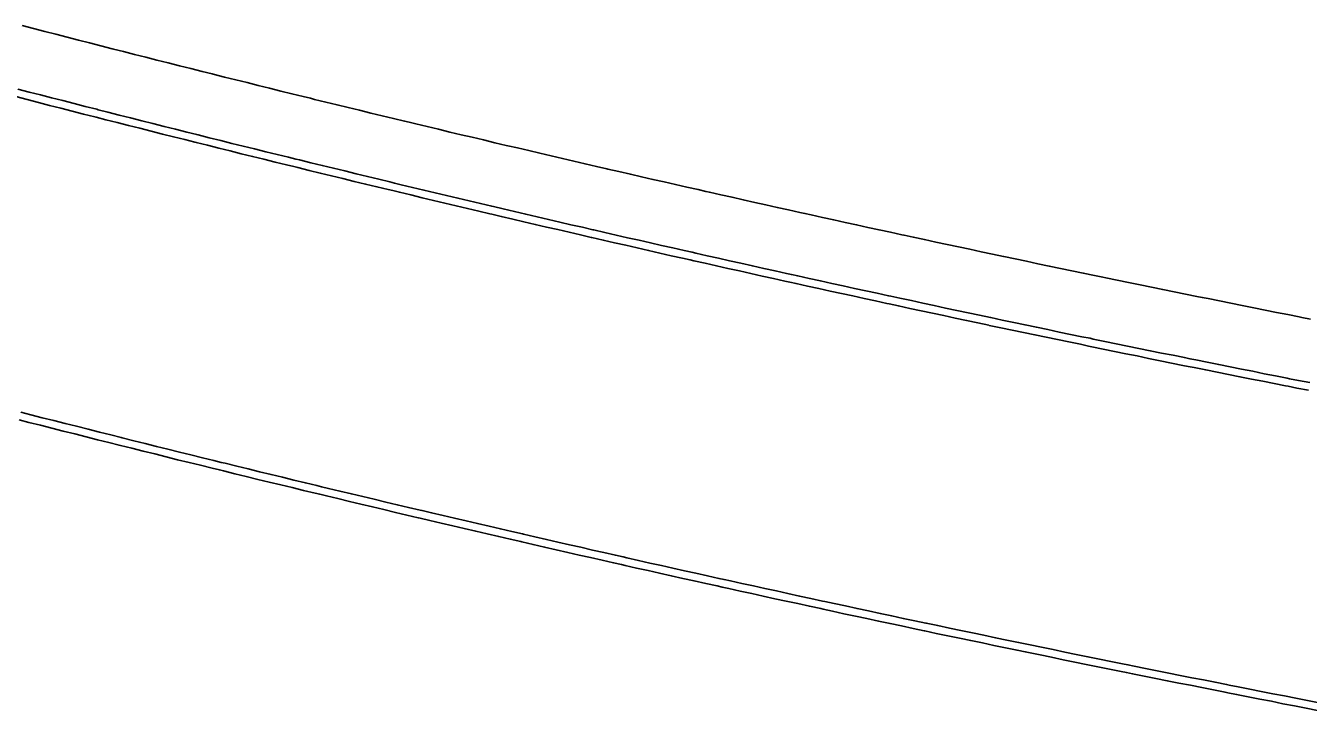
# Model space of a CAD drawing. Extents: x 2145147 to 2158018, y 137519 to 148068.
# Drawn here: x 2153606.4 to 2153716, y 143046.1 to 143104.6 of the extents above; entities that cross this region are included whole.
import ezdxf

# ---------------------------------------------------------------- set-up
doc = ezdxf.new("R2010")
doc.units = 0
doc.layers.add('PR_Phasing_Pavement_1', color=7, linetype='Continuous')

msp = doc.modelspace()

# ---------------------------------------------------------------- linework, layer by layer
at = {"layer": 'PR_Phasing_Pavement_1'}
for p, q in [((2153711.95, 143047.67), (2153710.96, 143047.87)), ((2153712.93, 143047.48), (2153711.95, 143047.67)), ((2153713.92, 143047.29), (2153712.93, 143047.48)), ((2153714.91, 143047.1), (2153713.92, 143047.29)), ((2153715.9, 143046.9), (2153714.91, 143047.1)), ((2153716.89, 143046.71), (2153715.9, 143046.9))]:
    msp.add_line(p, q, dxfattribs=at)
for points in [[(2153716.15, 143079.5), (2153715.41, 143079.64), (2153715.18, 143079.69), (2153714.21, 143079.88), (2153713.24, 143080.07), (2153712.27, 143080.26), (2153711.3, 143080.46), (2153710.33, 143080.65), (2153709.36, 143080.85), (2153708.39, 143081.04), (2153707.41, 143081.24), (2153706.9, 143081.34), (2153706.44, 143081.43), (2153705.47, 143081.63), (2153704.5, 143081.83), (2153703.53, 143082.02), (2153702.56, 143082.22), (2153701.59, 143082.42), (2153700.62, 143082.62), (2153699.65, 143082.82), (2153698.68, 143083.02), (2153698.41, 143083.08), (2153697.71, 143083.22), (2153696.75, 143083.42), (2153695.78, 143083.62), (2153694.81, 143083.82), (2153693.84, 143084.03), (2153692.87, 143084.23), (2153691.9, 143084.43), (2153690.93, 143084.64), (2153689.96, 143084.84), (2153689.92, 143084.85), (2153688.99, 143085.05), (2153688.02, 143085.25), (2153687.06, 143085.46), (2153686.09, 143085.66), (2153685.12, 143085.87), (2153684.15, 143086.08), (2153683.18, 143086.29), (2153682.22, 143086.5), (2153681.44, 143086.66), (2153681.25, 143086.7), (2153680.28, 143086.91), (2153679.31, 143087.12), (2153678.35, 143087.33), (2153677.38, 143087.55), (2153676.41, 143087.76), (2153675.44, 143087.97), (2153674.48, 143088.18), (2153673.51, 143088.4), (2153672.97, 143088.52), (2153672.54, 143088.61), (2153671.58, 143088.82), (2153670.61, 143089.04), (2153669.64, 143089.25), (2153668.68, 143089.47), (2153667.71, 143089.69), (2153666.75, 143089.9), (2153665.78, 143090.12), (2153664.81, 143090.34), (2153664.51, 143090.41), (2153663.85, 143090.56), (2153662.88, 143090.77), (2153661.92, 143090.99), (2153660.95, 143091.21), (2153659.99, 143091.43), (2153659.02, 143091.65), (2153658.06, 143091.87), (2153657.09, 143092.1), (2153656.13, 143092.32), (2153656.05, 143092.34), (2153655.16, 143092.54), (2153654.2, 143092.76), (2153653.23, 143092.99), (2153652.27, 143093.21), (2153651.31, 143093.44), (2153650.34, 143093.66), (2153649.38, 143093.89), (2153648.41, 143094.12), (2153647.61, 143094.3), (2153647.45, 143094.34), (2153646.49, 143094.57), (2153645.52, 143094.8), (2153644.56, 143095.03), (2153643.6, 143095.25), (2153642.63, 143095.48), (2153641.67, 143095.71), (2153640.71, 143095.94), (2153639.74, 143096.17), (2153639.17, 143096.31), (2153638.78, 143096.41), (2153637.82, 143096.64), (2153636.86, 143096.87), (2153635.89, 143097.1), (2153634.93, 143097.34), (2153633.97, 143097.57), (2153633.01, 143097.8), (2153632.05, 143098.04), (2153631.09, 143098.27), (2153630.75, 143098.36), (2153630.12, 143098.51), (2153629.16, 143098.75), (2153628.2, 143098.98), (2153627.24, 143099.22), (2153626.28, 143099.46), (2153625.32, 143099.7), (2153624.36, 143099.94), (2153623.4, 143100.18), (2153622.44, 143100.42), (2153622.33, 143100.44), (2153621.48, 143100.66), (2153620.52, 143100.9), (2153619.55, 143101.14), (2153618.59, 143101.38), (2153617.63, 143101.62), (2153616.68, 143101.87), (2153615.72, 143102.11), (2153614.76, 143102.35), (2153613.92, 143102.57), (2153613.8, 143102.6), (2153612.84, 143102.84), (2153611.88, 143103.09), (2153610.92, 143103.33), (2153609.96, 143103.58), (2153609, 143103.83), (2153608.04, 143104.07), (2153607.08, 143104.32), (2153606.13, 143104.57)], [(2153715.97, 143073.41), (2153714.99, 143073.6), (2153714.24, 143073.75), (2153714.02, 143073.79), (2153713.04, 143073.99), (2153712.07, 143074.18), (2153711.1, 143074.37), (2153710.12, 143074.57), (2153709.15, 143074.76), (2153708.17, 143074.96), (2153707.2, 143075.15), (2153706.23, 143075.35), (2153705.71, 143075.45), (2153705.25, 143075.54), (2153704.28, 143075.74), (2153703.31, 143075.94), (2153702.33, 143076.14), (2153701.36, 143076.34), (2153700.39, 143076.53), (2153699.41, 143076.73), (2153698.44, 143076.93), (2153697.47, 143077.13), (2153697.19, 143077.19), (2153696.5, 143077.34), (2153695.52, 143077.54), (2153694.55, 143077.74), (2153693.58, 143077.94), (2153692.61, 143078.15), (2153691.63, 143078.35), (2153690.66, 143078.55), (2153689.69, 143078.76), (2153688.72, 143078.96), (2153688.68, 143078.97), (2153687.75, 143079.17), (2153686.78, 143079.38), (2153685.8, 143079.58), (2153684.83, 143079.79), (2153683.86, 143080), (2153682.89, 143080.21), (2153681.92, 143080.41), (2153680.95, 143080.62), (2153680.17, 143080.79), (2153679.98, 143080.83), (2153679.01, 143081.04), (2153678.04, 143081.25), (2153677.07, 143081.47), (2153676.1, 143081.68), (2153675.13, 143081.89), (2153674.16, 143082.1), (2153673.19, 143082.32), (2153672.22, 143082.53), (2153671.67, 143082.65), (2153671.25, 143082.74), (2153670.28, 143082.96), (2153669.31, 143083.17), (2153668.34, 143083.39), (2153667.37, 143083.61), (2153666.4, 143083.82), (2153665.43, 143084.04), (2153664.46, 143084.26), (2153663.49, 143084.48), (2153663.18, 143084.55), (2153662.52, 143084.7), (2153661.55, 143084.91), (2153660.59, 143085.13), (2153659.62, 143085.36), (2153658.65, 143085.58), (2153657.68, 143085.8), (2153656.71, 143086.02), (2153655.75, 143086.24), (2153654.78, 143086.46), (2153654.7, 143086.48), (2153653.81, 143086.69), (2153652.84, 143086.91), (2153651.87, 143087.14), (2153650.91, 143087.36), (2153649.94, 143087.59), (2153648.97, 143087.81), (2153648.01, 143088.04), (2153647.04, 143088.27), (2153646.23, 143088.46), (2153646.07, 143088.49), (2153645.11, 143088.72), (2153644.14, 143088.95), (2153643.17, 143089.18), (2153642.21, 143089.41), (2153641.24, 143089.64), (2153640.27, 143089.87), (2153639.31, 143090.1), (2153638.34, 143090.33), (2153637.77, 143090.47), (2153637.38, 143090.56), (2153636.41, 143090.8), (2153635.45, 143091.03), (2153634.48, 143091.26), (2153633.51, 143091.5), (2153632.55, 143091.73), (2153631.58, 143091.97), (2153630.62, 143092.2), (2153629.66, 143092.44), (2153629.32, 143092.52), (2153628.69, 143092.68), (2153627.73, 143092.91), (2153626.76, 143093.15), (2153625.8, 143093.39), (2153624.83, 143093.63), (2153623.87, 143093.87), (2153622.91, 143094.11), (2153621.94, 143094.35), (2153620.98, 143094.59), (2153620.87, 143094.61), (2153620.02, 143094.83), (2153619.05, 143095.07), (2153618.09, 143095.31), (2153617.13, 143095.56), (2153616.16, 143095.8), (2153615.2, 143096.04), (2153614.24, 143096.29), (2153613.27, 143096.53), (2153612.44, 143096.74), (2153612.31, 143096.78), (2153611.35, 143097.02), (2153610.39, 143097.27), (2153609.43, 143097.51), (2153608.46, 143097.76), (2153607.5, 143098.01), (2153606.54, 143098.26), (2153605.58, 143098.51)], [(2153716.1, 143074.07), (2153715.12, 143074.26), (2153714.37, 143074.4), (2153714.15, 143074.45), (2153713.17, 143074.64), (2153712.2, 143074.83), (2153711.23, 143075.03), (2153710.25, 143075.22), (2153709.28, 143075.42), (2153708.31, 143075.61), (2153707.33, 143075.81), (2153706.36, 143076), (2153705.85, 143076.11), (2153705.39, 143076.2), (2153704.41, 143076.4), (2153703.44, 143076.59), (2153702.47, 143076.79), (2153701.49, 143076.99), (2153700.52, 143077.19), (2153699.55, 143077.39), (2153698.58, 143077.59), (2153697.6, 143077.79), (2153697.33, 143077.85), (2153696.63, 143077.99), (2153695.66, 143078.19), (2153694.69, 143078.39), (2153693.72, 143078.6), (2153692.74, 143078.8), (2153691.77, 143079), (2153690.8, 143079.21), (2153689.83, 143079.41), (2153688.86, 143079.62), (2153688.81, 143079.63), (2153687.89, 143079.82), (2153686.91, 143080.03), (2153685.94, 143080.23), (2153684.97, 143080.44), (2153684, 143080.65), (2153683.03, 143080.86), (2153682.06, 143081.07), (2153681.09, 143081.28), (2153680.31, 143081.44), (2153680.12, 143081.49), (2153679.15, 143081.7), (2153678.18, 143081.91), (2153677.21, 143082.12), (2153676.24, 143082.33), (2153675.27, 143082.54), (2153674.3, 143082.75), (2153673.33, 143082.97), (2153672.36, 143083.18), (2153671.82, 143083.3), (2153671.39, 143083.4), (2153670.42, 143083.61), (2153669.45, 143083.83), (2153668.48, 143084.04), (2153667.51, 143084.26), (2153666.54, 143084.47), (2153665.58, 143084.69), (2153664.61, 143084.91), (2153663.64, 143085.13), (2153663.33, 143085.2), (2153662.67, 143085.35), (2153661.7, 143085.57), (2153660.73, 143085.79), (2153659.77, 143086.01), (2153658.8, 143086.23), (2153657.83, 143086.45), (2153656.86, 143086.67), (2153655.89, 143086.89), (2153654.93, 143087.12), (2153654.85, 143087.13), (2153653.96, 143087.34), (2153652.99, 143087.56), (2153652.03, 143087.79), (2153651.06, 143088.01), (2153650.09, 143088.24), (2153649.12, 143088.46), (2153648.16, 143088.69), (2153647.19, 143088.92), (2153646.38, 143089.11), (2153646.23, 143089.14), (2153645.26, 143089.37), (2153644.29, 143089.6), (2153643.33, 143089.83), (2153642.36, 143090.06), (2153641.39, 143090.29), (2153640.43, 143090.52), (2153639.46, 143090.75), (2153638.5, 143090.98), (2153637.93, 143091.12), (2153637.53, 143091.21), (2153636.57, 143091.45), (2153635.6, 143091.68), (2153634.64, 143091.91), (2153633.67, 143092.15), (2153632.71, 143092.38), (2153631.74, 143092.62), (2153630.78, 143092.85), (2153629.81, 143093.09), (2153629.48, 143093.17), (2153628.85, 143093.32), (2153627.89, 143093.56), (2153626.92, 143093.8), (2153625.96, 143094.04), (2153624.99, 143094.28), (2153624.03, 143094.51), (2153623.07, 143094.75), (2153622.1, 143094.99), (2153621.14, 143095.24), (2153621.03, 143095.26), (2153620.18, 143095.48), (2153619.21, 143095.72), (2153618.25, 143095.96), (2153617.29, 143096.2), (2153616.33, 143096.45), (2153615.36, 143096.69), (2153614.4, 143096.93), (2153613.44, 143097.18), (2153612.6, 143097.39), (2153612.48, 143097.42), (2153611.51, 143097.67), (2153610.55, 143097.91), (2153609.59, 143098.16), (2153608.63, 143098.41), (2153607.67, 143098.66), (2153606.71, 143098.9), (2153605.75, 143099.15)], [(2153710.83, 143047.22), (2153709.84, 143047.42), (2153709.08, 143047.57), (2153708.85, 143047.61), (2153707.87, 143047.81), (2153706.88, 143048), (2153705.89, 143048.2), (2153704.9, 143048.39), (2153703.92, 143048.59), (2153702.93, 143048.79), (2153701.94, 143048.99), (2153700.95, 143049.19), (2153700.43, 143049.29), (2153699.97, 143049.39), (2153698.98, 143049.59), (2153697.99, 143049.79), (2153697, 143049.99), (2153696.02, 143050.19), (2153695.03, 143050.39), (2153694.04, 143050.59), (2153693.06, 143050.8), (2153692.07, 143051), (2153691.79, 143051.06), (2153691.09, 143051.2), (2153690.1, 143051.41), (2153689.11, 143051.61), (2153688.13, 143051.82), (2153687.14, 143052.02), (2153686.16, 143052.23), (2153685.17, 143052.44), (2153684.18, 143052.64), (2153683.2, 143052.85), (2153683.16, 143052.86), (2153682.21, 143053.06), (2153681.23, 143053.27), (2153680.24, 143053.48), (2153679.26, 143053.69), (2153678.27, 143053.9), (2153677.29, 143054.11), (2153676.3, 143054.32), (2153675.32, 143054.54), (2153674.53, 143054.71), (2153674.33, 143054.75), (2153673.35, 143054.96), (2153672.37, 143055.18), (2153671.38, 143055.39), (2153670.4, 143055.6), (2153669.41, 143055.82), (2153668.43, 143056.04), (2153667.45, 143056.25), (2153666.46, 143056.47), (2153665.91, 143056.59), (2153665.48, 143056.69), (2153664.5, 143056.9), (2153663.51, 143057.12), (2153662.53, 143057.34), (2153661.55, 143057.56), (2153660.56, 143057.78), (2153659.58, 143058), (2153658.6, 143058.22), (2153657.62, 143058.44), (2153657.3, 143058.51), (2153656.63, 143058.67), (2153655.65, 143058.89), (2153654.67, 143059.11), (2153653.69, 143059.33), (2153652.71, 143059.56), (2153651.72, 143059.78), (2153650.74, 143060.01), (2153649.76, 143060.23), (2153648.78, 143060.46), (2153648.7, 143060.48), (2153647.8, 143060.69), (2153646.82, 143060.91), (2153645.84, 143061.14), (2153644.85, 143061.37), (2153643.87, 143061.6), (2153642.89, 143061.83), (2153641.91, 143062.06), (2153640.93, 143062.29), (2153640.11, 143062.48), (2153639.95, 143062.52), (2153638.97, 143062.75), (2153637.99, 143062.98), (2153637.01, 143063.21), (2153636.03, 143063.45), (2153635.05, 143063.68), (2153634.07, 143063.91), (2153633.09, 143064.15), (2153632.11, 143064.38), (2153631.53, 143064.52), (2153631.13, 143064.62), (2153630.15, 143064.85), (2153629.18, 143065.09), (2153628.2, 143065.33), (2153627.22, 143065.56), (2153626.24, 143065.8), (2153625.26, 143066.04), (2153624.28, 143066.28), (2153623.3, 143066.52), (2153622.96, 143066.6), (2153622.33, 143066.76), (2153621.35, 143067), (2153620.37, 143067.24), (2153619.39, 143067.48), (2153618.41, 143067.72), (2153617.44, 143067.97), (2153616.46, 143068.21), (2153615.48, 143068.45), (2153614.51, 143068.7), (2153614.4, 143068.72), (2153613.53, 143068.94), (2153612.55, 143069.19), (2153611.57, 143069.43), (2153610.6, 143069.68), (2153609.62, 143069.92), (2153608.64, 143070.17), (2153607.67, 143070.42), (2153606.69, 143070.67), (2153605.85, 143070.88)], [(2153710.96, 143047.88), (2153709.97, 143048.07), (2153709.21, 143048.22), (2153708.98, 143048.27), (2153708, 143048.46), (2153707.01, 143048.66), (2153706.02, 143048.85), (2153705.03, 143049.05), (2153704.05, 143049.25), (2153703.06, 143049.44), (2153702.07, 143049.64), (2153701.09, 143049.84), (2153700.56, 143049.95), (2153700.1, 143050.04), (2153699.11, 143050.24), (2153698.12, 143050.44), (2153697.14, 143050.64), (2153696.15, 143050.84), (2153695.17, 143051.04), (2153694.18, 143051.25), (2153693.19, 143051.45), (2153692.21, 143051.65), (2153691.93, 143051.71), (2153691.22, 143051.86), (2153690.23, 143052.06), (2153689.25, 143052.27), (2153688.26, 143052.47), (2153687.28, 143052.68), (2153686.29, 143052.88), (2153685.31, 143053.09), (2153684.32, 143053.3), (2153683.34, 143053.51), (2153683.29, 143053.52), (2153682.35, 143053.71), (2153681.37, 143053.92), (2153680.38, 143054.13), (2153679.4, 143054.34), (2153678.41, 143054.55), (2153677.43, 143054.76), (2153676.44, 143054.98), (2153675.46, 143055.19), (2153674.67, 143055.36), (2153674.48, 143055.4), (2153673.49, 143055.61), (2153672.51, 143055.83), (2153671.52, 143056.04), (2153670.54, 143056.26), (2153669.56, 143056.47), (2153668.57, 143056.69), (2153667.59, 143056.9), (2153666.61, 143057.12), (2153666.06, 143057.24), (2153665.62, 143057.34), (2153664.64, 143057.56), (2153663.66, 143057.77), (2153662.68, 143057.99), (2153661.69, 143058.21), (2153660.71, 143058.43), (2153659.73, 143058.65), (2153658.75, 143058.87), (2153657.76, 143059.09), (2153657.45, 143059.17), (2153656.78, 143059.32), (2153655.8, 143059.54), (2153654.82, 143059.76), (2153653.84, 143059.99), (2153652.85, 143060.21), (2153651.87, 143060.43), (2153650.89, 143060.66), (2153649.91, 143060.88), (2153648.93, 143061.11), (2153648.85, 143061.13), (2153647.95, 143061.34), (2153646.97, 143061.56), (2153645.99, 143061.79), (2153645.01, 143062.02), (2153644.03, 143062.25), (2153643.05, 143062.48), (2153642.06, 143062.71), (2153641.08, 143062.94), (2153640.27, 143063.13), (2153640.1, 143063.17), (2153639.12, 143063.4), (2153638.15, 143063.63), (2153637.17, 143063.86), (2153636.19, 143064.1), (2153635.21, 143064.33), (2153634.23, 143064.56), (2153633.25, 143064.8), (2153632.27, 143065.03), (2153631.69, 143065.17), (2153631.29, 143065.27), (2153630.31, 143065.5), (2153629.33, 143065.74), (2153628.35, 143065.98), (2153627.38, 143066.21), (2153626.4, 143066.45), (2153625.42, 143066.69), (2153624.44, 143066.93), (2153623.46, 143067.17), (2153623.12, 143067.25), (2153622.48, 143067.41), (2153621.51, 143067.65), (2153620.53, 143067.89), (2153619.55, 143068.13), (2153618.57, 143068.37), (2153617.6, 143068.61), (2153616.62, 143068.86), (2153615.64, 143069.1), (2153614.67, 143069.34), (2153614.56, 143069.37), (2153613.69, 143069.59), (2153612.71, 143069.83), (2153611.74, 143070.08), (2153610.76, 143070.33), (2153609.78, 143070.57), (2153608.81, 143070.82), (2153607.83, 143071.07), (2153606.86, 143071.31), (2153606.01, 143071.53)], [(2153716.76, 143046.06), (2153715.77, 143046.25), (2153714.78, 143046.44), (2153713.79, 143046.63), (2153712.81, 143046.83), (2153711.82, 143047.02), (2153710.83, 143047.21)]]:
    msp.add_lwpolyline(points, dxfattribs=at)

doc.saveas('drawing.dxf')
